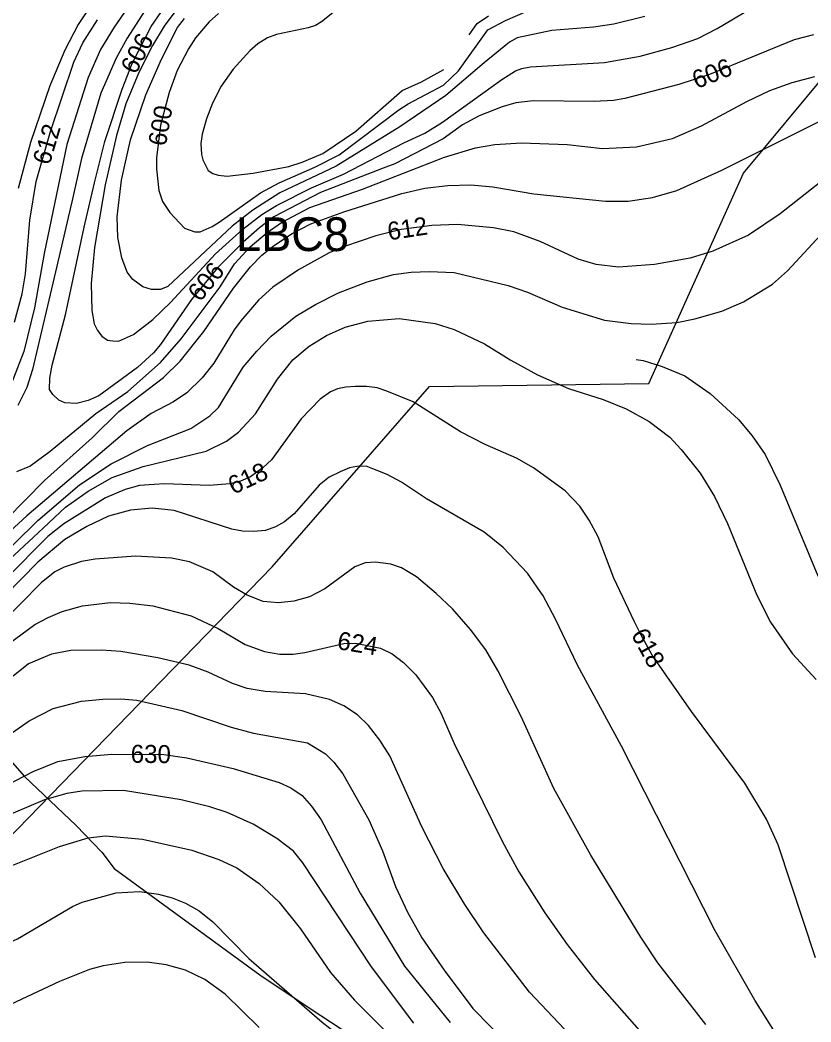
# Model space of a CAD drawing. Extents: x -709418 to -703832, y -1161719 to -1157826.
# Drawn here: x -705481.3 to -705129.9, y -1160412.5 to -1159967.4 of the extents above; entities that cross this region are included whole.
import ezdxf

# ---------------------------------------------------------------- set-up
doc = ezdxf.new("R2010")
doc.units = 0
for name, color, linetype in [('103_hranice KÚ', 7, 'Continuous'), ('120_vrstevnice hlavní', 7, 'Continuous'), ('121_vrstevnice hlavní_popis', 7, 'Continuous'), ('122_vrstevnice základní', 7, 'Continuous'), ('124_vrstevnice doplňková', 7, 'Continuous'), ('609_LBC_stav', 7, 'Continuous'), ('610_LBC_stav_popis', 7, 'Continuous')]:
    doc.layers.add(name, color=color, linetype=linetype)

msp = doc.modelspace()

# ---------------------------------------------------------------- linework, layer by layer
at = {"layer": '103_hranice KÚ'}
msp.add_lwpolyline([(-705649.32, -1160439.38), (-705642.93, -1160412.4), (-705642.44, -1160395.25), (-705642.46, -1160389.93), (-705644.82, -1160383.97), (-705633.44, -1160374.3), (-705610.07, -1160356.95), (-705599.41, -1160349.36), (-705560.95, -1160320.38), (-705529.72, -1160315.28), (-705509.23, -1160313.45), (-705496.69, -1160283.9), (-705479.33, -1160303.54), (-705456.34, -1160325.18), (-705444.93, -1160337.04), (-705439.56, -1160344.33), (-705374.81, -1160391.61), (-705351.95, -1160406.86), (-705330, -1160421.18)], dxfattribs=at)
at = {"layer": '120_vrstevnice hlavní'}
for points in [[(-705393.14, -1159964.54), (-705397.22, -1159968.22), (-705403.35, -1159975.35), (-705406.48, -1159980.19), (-705411.47, -1159989.88), (-705415.03, -1159999.57), (-705418.88, -1160014.11), (-705420.73, -1160028.64), (-705420.73, -1160033.49), (-705419.59, -1160043.18), (-705418.03, -1160048.02), (-705414.75, -1160052.87), (-705408.19, -1160059.85), (-705403.63, -1160061.56), (-705401.21, -1160061.56), (-705395.93, -1160059.21), (-705392.8, -1160057.28), (-705374.42, -1160044.17), (-705366.16, -1160039.76), (-705350.33, -1160032.84), (-705339.47, -1160027.3), (-705313.01, -1160007.27), (-705308.87, -1160004.7), (-705293.2, -1159996.44), (-705286.5, -1159990.03), (-705273.39, -1159971.79), (-705265.56, -1159967.65), (-705249.17, -1159960.53)], [(-705433.84, -1159962.53), (-705439.55, -1159970.68), (-705445.62, -1159980.46), (-705451.1, -1159992.92), (-705460.49, -1160022.66), (-705470.6, -1160071.1), (-705474.88, -1160095.33), (-705479.58, -1160114.71), (-705485.28, -1160129.24)], [(-705360.46, -1160062.27), (-705352.05, -1160058), (-705337.37, -1160052.58), (-705311.72, -1160044.46), (-705301.46, -1160042.18), (-705291.21, -1160040.9), (-705280.95, -1160040.61), (-705271.26, -1160041.47), (-705253.02, -1160044.6), (-705221.1, -1160047.88), (-705211.12, -1160047.88), (-705200.29, -1160046.31), (-705189.46, -1160043.18), (-705169.52, -1160034.2), (-705119.64, -1160009.26)], [(-705487.28, -1160189.23), (-705470.46, -1160171.99), (-705449.23, -1160153.04), (-705437.4, -1160141.35), (-705417.6, -1160126.25), (-705410.19, -1160118.98), (-705399.64, -1160105.87), (-705386.53, -1160086.5), (-705378.84, -1160077.09), (-705373.85, -1160071.96), (-705368.29, -1160067.4), (-705360.46, -1160062.27)], [(-705172.36, -1160372.05), (-705214.11, -1160289.98), (-705233.64, -1160254.07), (-705243.33, -1160233.55), (-705248.88, -1160223.29), (-705255.87, -1160213.17), (-705266.7, -1160201.77), (-705275.1, -1160194.93), (-705300.75, -1160180.11), (-705311.87, -1160172.7), (-705318.14, -1160169.28), (-705324.55, -1160166.86), (-705327.58, -1160165.67), (-705331.67, -1160165.72), (-705334.96, -1160166.3), (-705339.08, -1160168.14), (-705343.93, -1160170.57), (-705348.34, -1160173.99), (-705359.46, -1160186.81), (-705363.73, -1160190.37), (-705367.87, -1160192.51), (-705372.31, -1160194.13), (-705377.56, -1160194.65), (-705382.4, -1160194.51), (-705387.25, -1160193.65), (-705412.9, -1160185.39), (-705422.58, -1160184.25), (-705432.27, -1160185.24), (-705441.96, -1160187.81), (-705451.65, -1160192.37), (-705461.34, -1160198.21), (-705473.45, -1160208.33), (-705495.54, -1160230.7)], [(-705495.4, -1160311.49), (-705475.45, -1160301.23), (-705464.48, -1160296.82), (-705452.51, -1160294.54), (-705440.54, -1160293.54), (-705417.46, -1160293.68), (-705407.2, -1160295.25), (-705386.68, -1160299.95), (-705366.16, -1160306.08), (-705361.03, -1160308.5), (-705355.9, -1160311.92), (-705351.76, -1160316.62), (-705347.49, -1160322.75), (-705330.25, -1160355.24), (-705310.44, -1160387.73), (-705290.21, -1160412.81)], [(-704851.18, -1160728.97), (-704865.97, -1160713.66), (-704874.63, -1160712.4), (-704887.95, -1160700.5), (-704905.16, -1160683.43), (-704916.59, -1160665.31), (-704926.13, -1160644.79), (-704935.68, -1160619.14), (-704945.8, -1160598.62), (-704955.63, -1160583.37), (-704970.73, -1160564.14), (-704981.14, -1160552.31), (-704991.25, -1160543.05), (-705001.23, -1160535.49), (-705022.32, -1160521.1), (-705054.95, -1160500.58), (-705074.76, -1160485.91), (-705102.83, -1160462.11), (-705107.39, -1160457.55), (-705126.34, -1160440.74), (-705135.74, -1160430.48), (-705144.29, -1160419.5), (-705154.84, -1160402.83), (-705172.36, -1160372.05)]]:
    msp.add_lwpolyline(points, dxfattribs=at)
at = {"layer": '122_vrstevnice základní'}
for points in [[(-705447.95, -1159957.97), (-705455.5, -1159969.36), (-705461.34, -1159980.76), (-705468.04, -1159996.72), (-705476.73, -1160021.8), (-705482.08, -1160042.32)], [(-705293.34, -1160020.23), (-705314.72, -1160031.35), (-705319.99, -1160033.2), (-705347.74, -1160044.05), (-705368.47, -1160054.79), (-705374.86, -1160059.71), (-705382.23, -1160066.1), (-705393.47, -1160077.34), (-705405.06, -1160091.62), (-705418.88, -1160111.57), (-705422.01, -1160115.28), (-705429.14, -1160121.83), (-705446.24, -1160134.37), (-705451.08, -1160136.51), (-705456.21, -1160137.79), (-705461.34, -1160137.51), (-705464.05, -1160136.37), (-705466.76, -1160133.8), (-705468.18, -1160131.52), (-705468.04, -1160126.54), (-705467.04, -1160120.69), (-705461.06, -1160098.46), (-705452.79, -1160059.42), (-705448.23, -1160039.76), (-705443.69, -1160021.36), (-705435.98, -1159998.15), (-705431.56, -1159986.75), (-705423.01, -1159970.36), (-705414.46, -1159957.68)], [(-705424.72, -1159961.39), (-705433.69, -1159975.49), (-705438.6, -1159984.31), (-705445.38, -1159999.94), (-705454.06, -1160028.88), (-705457.92, -1160046.31), (-705464.91, -1160076.81), (-705475.73, -1160122.69), (-705478.3, -1160130.67), (-705482.29, -1160138.65)], [(-705408.91, -1159959.1), (-705417.31, -1159970.22), (-705422.44, -1159978.77), (-705428.57, -1159990.74), (-705434.27, -1160004.7), (-705438.4, -1160018.67), (-705443.53, -1160040.61), (-705448.23, -1160068.54), (-705449.66, -1160084.5), (-705449.37, -1160096.47), (-705448.38, -1160102.45), (-705446.95, -1160105.3), (-705445.03, -1160107.86), (-705442.39, -1160109.58), (-705440.12, -1160109.99), (-705437.55, -1160110.15), (-705430.85, -1160107.16), (-705422.3, -1160100.46), (-705414.46, -1160092.91), (-705394.51, -1160071.25), (-705382.32, -1160060.28), (-705373.85, -1160053.86), (-705367.3, -1160049.87), (-705351.76, -1160042.04), (-705337.52, -1160035.91), (-705310.73, -1160021.94), (-705301.46, -1160017.67), (-705293.63, -1160012.82)], [(-705339.37, -1159961.81), (-705347.35, -1159968.22), (-705350.09, -1159969.8), (-705353.33, -1159970.93), (-705367.3, -1159973.92), (-705371.29, -1159975.35), (-705375.68, -1159977.95), (-705379.27, -1159981.19), (-705386.68, -1159989.31), (-705391.95, -1159996.86), (-705395.8, -1160004.42), (-705398.5, -1160011.26), (-705400.35, -1160018.1), (-705400.97, -1160022.22), (-705400.64, -1160027.22), (-705400.07, -1160029.5), (-705397.65, -1160034.34), (-705395.67, -1160035.64), (-705393.23, -1160036.34), (-705389.24, -1160036.76), (-705377.7, -1160035.48), (-705361.88, -1160032.49), (-705355.9, -1160030.64), (-705346.78, -1160026.79), (-705332.1, -1160016.81), (-705311.44, -1159998.72), (-705302.89, -1159994.87), (-705293.02, -1159989.43)], [(-705293.63, -1160012.82), (-705267.27, -1159993.87), (-705261.14, -1159990.03), (-705258.3, -1159988.99), (-705254.46, -1159988.23), (-705221.67, -1159986.32), (-705205.71, -1159983.47), (-705191.74, -1159979.62), (-705180.2, -1159975.63), (-705171.51, -1159971.22), (-705156.26, -1159962.24)], [(-705365.87, -1160044.17), (-705377.84, -1160051.87), (-705387.1, -1160058.99), (-705415.6, -1160085.78), (-705418.88, -1160087.21), (-705422.87, -1160087.21), (-705426.72, -1160085.93), (-705431.13, -1160082.65), (-705433.7, -1160079.51), (-705436.12, -1160073.1), (-705437.83, -1160063.98), (-705438.12, -1160054.86), (-705436.26, -1160038.62), (-705432.27, -1160020.66), (-705425.43, -1160000.71), (-705418.45, -1159984.75), (-705411.33, -1159970.79), (-705408.19, -1159966.8)], [(-705203.71, -1159965.8), (-705217.39, -1159969.22), (-705226.51, -1159970.65), (-705245.04, -1159972.07), (-705260.43, -1159975.35), (-705263.85, -1159977.2), (-705275.1, -1159986.46), (-705292.06, -1160001), (-705312.58, -1160014.82), (-705340.79, -1160032.35), (-705365.87, -1160044.17)], [(-705281.76, -1159974.01), (-705278.24, -1159968.94), (-705273.11, -1159965.52)], [(-705483.71, -1160101.6), (-705480.3, -1160089.06), (-705478.87, -1160080.23), (-705477.02, -1160056.29), (-705474.17, -1160039.19), (-705467.76, -1160016.96), (-705457.35, -1159986.18), (-705453.36, -1159977.63), (-705446.95, -1159967.37)], [(-705128.76, -1159974.07), (-705137.31, -1159976.2), (-705174.93, -1159991.59), (-705188.61, -1159996.01), (-705212.55, -1160002.28), (-705217.68, -1160003.14), (-705226.23, -1160003.56), (-705253.3, -1160003.28), (-705261.02, -1160004.28), (-705267.01, -1160005.93), (-705277.24, -1160009.98), (-705284.63, -1160014.06), (-705293.34, -1160020.23)], [(-705371.43, -1160061.84), (-705365.17, -1160057.33), (-705352.5, -1160050.68), (-705329.1, -1160042.53), (-705292.63, -1160028.36), (-705278.95, -1160024.22), (-705270.4, -1160022.66), (-705258.43, -1160021.94), (-705238.2, -1160022.66), (-705222.52, -1160024.51), (-705207.42, -1160023.8), (-705191.46, -1160020.09), (-705178.49, -1160014.39), (-705158.4, -1160003.56), (-705148.14, -1159998.72), (-705138.17, -1159995.16), (-705128.19, -1159992.59)], [(-705115.65, -1160031.63), (-705143.58, -1160053.58), (-705157.55, -1160062.98), (-705173.5, -1160070.11), (-705183.48, -1160073.24), (-705199.44, -1160076.09), (-705215.4, -1160077.23), (-705225.37, -1160076.09), (-705233.35, -1160073.67), (-705250.17, -1160065.83), (-705261.85, -1160061.56), (-705270.97, -1160059.71), (-705286.93, -1160058.28), (-705298.33, -1160058.71), (-705312.01, -1160060.56), (-705323.15, -1160063.34), (-705337.09, -1160067.97), (-705343.93, -1160070.82), (-705357.61, -1160078.37), (-705369.01, -1160086.07), (-705375.42, -1160091.91), (-705383.26, -1160101.03), (-705386.21, -1160105.1), (-705395.23, -1160119.84), (-705400.35, -1160126.39), (-705407.2, -1160133.09), (-705413.18, -1160137.08), (-705423.01, -1160142.21)], [(-705473.45, -1160189.8), (-705454.83, -1160173.91), (-705440.82, -1160164.58), (-705424.72, -1160156.46), (-705405.48, -1160148.91), (-705396.94, -1160143.21), (-705393.09, -1160139.5), (-705382.12, -1160121.69), (-705376.12, -1160114.51), (-705369.72, -1160107.94), (-705358.75, -1160099.03), (-705350.05, -1160093.76), (-705339.8, -1160088.63), (-705327.11, -1160083.79), (-705315.43, -1160080.51), (-705307.45, -1160079.37), (-705299.47, -1160079.08), (-705288.35, -1160079.66), (-705264.42, -1160085.35), (-705255.87, -1160088.35), (-705240.48, -1160095.04), (-705221.67, -1160100.74), (-705209.7, -1160102.31), (-705200.86, -1160102.6), (-705189.46, -1160101.74), (-705181.48, -1160100.17), (-705169.52, -1160096.75), (-705159.83, -1160092.62), (-705147, -1160084.79), (-705140.3, -1160078.8), (-705120.21, -1160057.14)], [(-705482.72, -1160168), (-705477.02, -1160165.58), (-705467.9, -1160159.02), (-705447.66, -1160142.21), (-705433.41, -1160132.52), (-705418.88, -1160119.55), (-705409.76, -1160109.01), (-705392.38, -1160085.93), (-705385.96, -1160075.67), (-705379.12, -1160068.26), (-705371.43, -1160061.84)], [(-705461.06, -1160183.82), (-705451, -1160176.79), (-705440.4, -1160170.71), (-705426.57, -1160165.72), (-705398.65, -1160159.02), (-705389.53, -1160154.46), (-705384.25, -1160150.47), (-705376.7, -1160142.35), (-705366.87, -1160126.96), (-705360.17, -1160118.41), (-705352.9, -1160112.29), (-705345.07, -1160107.58), (-705336.8, -1160103.88), (-705326.83, -1160101.17), (-705312.86, -1160100.03), (-705296.91, -1160102.31), (-705288.35, -1160104.88), (-705274.96, -1160111.29), (-705263.28, -1160118.56), (-705251.31, -1160125.11), (-705237.63, -1160131.09), (-705222.24, -1160135.94), (-705211.98, -1160140.21), (-705201.72, -1160145.77), (-705192.6, -1160152.75), (-705187.47, -1160158.17), (-705179.06, -1160168.71), (-705172.79, -1160179.12), (-705166.95, -1160191.08), (-705153.98, -1160223), (-705147.86, -1160234.97), (-705138.02, -1160248.94), (-705127.62, -1160260.34)], [(-705159.26, -1160306.51), (-705182.91, -1160274.59), (-705200.44, -1160249.51), (-705205.42, -1160240.39), (-705208.27, -1160234.83), (-705217.39, -1160215.31), (-705224.37, -1160197.07), (-705228.44, -1160189.62), (-705232.5, -1160183.39), (-705239.05, -1160176.55), (-705253.16, -1160166.29), (-705260.71, -1160162.02), (-705274.68, -1160156.03), (-705285.65, -1160150.33), (-705306.59, -1160137.08), (-705318.28, -1160132.24), (-705322.61, -1160130.81), (-705327.4, -1160130.24), (-705332.3, -1160130.18), (-705336.52, -1160130.53), (-705340.19, -1160131.31), (-705343.36, -1160132.66), (-705347.92, -1160135.8), (-705356.32, -1160144.63), (-705369.58, -1160162.87), (-705373.22, -1160166.17), (-705378.98, -1160170.42), (-705383.3, -1160172.32), (-705388.1, -1160173.42), (-705397.22, -1160174.27), (-705417.17, -1160173.42), (-705421.7, -1160173.7), (-705428.16, -1160174.2), (-705434.55, -1160175.98), (-705443.39, -1160179.69), (-705461.87, -1160191.2), (-705468.9, -1160196.93), (-705506.23, -1160234.4)], [(-705423.01, -1160142.21), (-705433.8, -1160149.94), (-705478.3, -1160187.67), (-705494.97, -1160202.91)], [(-705487.99, -1160208.9), (-705475.31, -1160197.21), (-705470.89, -1160193.08), (-705461.06, -1160183.82)], [(-705494.69, -1160210.61), (-705473.45, -1160189.8)], [(-705176.64, -1160413.66), (-705197.87, -1160386.3), (-705205.42, -1160374.9), (-705227.65, -1160338.42), (-705244.18, -1160308.79), (-705258.57, -1160276.87), (-705268.98, -1160256.35), (-705274.39, -1160247.23), (-705281.09, -1160238.11), (-705289.21, -1160228.99), (-705296.34, -1160222.15), (-705305.17, -1160214.74), (-705311.87, -1160210.75), (-705316.57, -1160209.18), (-705323.41, -1160208.33), (-705327.97, -1160208.61), (-705332.53, -1160210.32), (-705345.92, -1160220.15), (-705352.76, -1160223.72), (-705359.6, -1160225.57), (-705366.44, -1160226.28), (-705373.28, -1160225.71), (-705380.43, -1160222.98), (-705386.39, -1160219.3), (-705395.65, -1160212.6), (-705406.06, -1160208.19), (-705414.04, -1160206.48), (-705429.99, -1160205.62), (-705447.95, -1160206.9), (-705453.93, -1160207.9), (-705461.77, -1160210.47), (-705465.79, -1160212.57), (-705471.99, -1160217.42), (-705508.22, -1160254.21)], [(-705486.56, -1160244.66), (-705474.74, -1160235.97), (-705468.75, -1160232.84), (-705462.53, -1160230.12), (-705453.6, -1160227.62), (-705441.11, -1160226.14), (-705432.56, -1160226.42), (-705422.3, -1160227.71), (-705405.2, -1160232.12), (-705393.23, -1160237.68), (-705381.26, -1160244.81), (-705372.71, -1160247.94), (-705365.87, -1160249.08), (-705359.89, -1160249.08), (-705354.76, -1160248.37), (-705337.37, -1160244.38), (-705332.24, -1160244.24), (-705321.13, -1160246.52), (-705316, -1160248.94), (-705310.87, -1160252.79), (-705305.45, -1160258.34), (-705298.04, -1160268.32), (-705294.34, -1160275.16), (-705288.35, -1160288.84), (-705267.12, -1160332.16), (-705259.71, -1160345.83), (-705248.17, -1160364.07), (-705238.2, -1160378.18), (-705226.08, -1160393.71), (-705187.59, -1160437.39)], [(-705239.34, -1160415.66), (-705254.87, -1160399.27), (-705275.24, -1160372.91), (-705283.65, -1160360.37), (-705293.34, -1160344.41), (-705302.6, -1160326.17), (-705317, -1160294.25), (-705321.41, -1160287.41), (-705326.54, -1160280.86), (-705331.39, -1160276.15), (-705337.37, -1160272.16), (-705343.79, -1160269.31), (-705354.47, -1160266.75), (-705372.43, -1160265.75), (-705380.41, -1160264.33), (-705386.96, -1160262.19), (-705397.79, -1160257.06), (-705406.2, -1160254.07), (-705420.02, -1160250.79), (-705436.55, -1160247.94), (-705445.1, -1160247.37), (-705458.78, -1160247.51), (-705467.33, -1160249.08), (-705477.59, -1160253.5), (-705484.43, -1160258.91)], [(-705487.7, -1160285.99), (-705477.3, -1160278.72), (-705466.61, -1160273.3), (-705453.93, -1160270.03), (-705444.55, -1160269.12), (-705436.55, -1160269.03), (-705429.42, -1160269.6), (-705409.47, -1160274.16), (-705387.53, -1160281.57), (-705377.56, -1160284.28), (-705353.62, -1160288.55), (-705345.64, -1160293.4), (-705341.93, -1160297.1), (-705337.94, -1160302.23), (-705326.26, -1160322.75), (-705320.27, -1160336.43), (-705314.43, -1160352.39), (-705309.16, -1160363.79), (-705302.75, -1160375.19), (-705292.92, -1160389.44), (-705280.09, -1160406.54), (-705256.44, -1160430.62)], [(-705306.31, -1160413.09), (-705325.12, -1160388.01), (-705355.61, -1160341.84), (-705359.74, -1160336.72), (-705367.15, -1160331.02), (-705377.7, -1160324.6), (-705389.24, -1160319.47), (-705396.94, -1160316.91), (-705409.76, -1160313.92), (-705435.41, -1160309.64), (-705453.88, -1160310.03), (-705460.49, -1160311.07), (-705470.46, -1160313.92), (-705491.41, -1160322.66), (-705524.33, -1160337.71), (-705544.28, -1160345.55), (-705547.69, -1160347.4), (-705551.97, -1160350.82), (-705563.94, -1160362.65), (-705576.34, -1160378.47), (-705583.6, -1160389.58), (-705587.31, -1160396.85), (-705591.01, -1160405.97), (-705592.72, -1160412.81)], [(-705127.91, -1160384.02), (-705144.44, -1160333.86), (-705149.57, -1160322.47), (-705159.26, -1160306.51)], [(-705581.47, -1160416.51), (-705578.9, -1160405.11), (-705573.34, -1160391.43), (-705569.21, -1160384.59), (-705561.8, -1160375.47), (-705558.36, -1160371.94), (-705554.68, -1160369.34), (-705545.98, -1160364.5), (-705536.44, -1160360.94), (-705508.37, -1160352.39), (-705463.77, -1160334.58), (-705451.08, -1160330.73), (-705443.39, -1160329.88), (-705426.86, -1160331.3), (-705404.92, -1160336.15), (-705392.95, -1160340.42), (-705384.97, -1160344.12), (-705374.99, -1160350.96)], [(-705374.99, -1160350.96), (-705366.3, -1160359.23), (-705356.75, -1160371.2), (-705343.36, -1160390.58), (-705332.67, -1160402.83), (-705303.89, -1160431.62), (-705292.2, -1160441.59), (-705260.43, -1160465.67), (-705241.76, -1160483.06), (-705211.55, -1160515.12), (-705203, -1160527.09), (-705194.02, -1160543.05), (-705190.18, -1160552.17), (-705188.04, -1160559.01), (-705185.05, -1160574.97), (-705182.62, -1160595.48), (-705180.2, -1160606.88), (-705174.79, -1160622.84), (-705170.8, -1160631.96), (-705143.44, -1160677.56), (-705136.88, -1160691.24), (-705133.18, -1160704.92)], [(-705558.1, -1160413.38), (-705549.08, -1160405.41), (-705535.16, -1160396.13), (-705524.33, -1160391.29), (-705495.68, -1160381.46), (-705482.43, -1160375.61), (-705458.07, -1160361.22), (-705453.65, -1160359.37), (-705438.54, -1160355.1), (-705428.28, -1160354.53), (-705419.73, -1160355.81), (-705413.75, -1160357.38), (-705407.77, -1160359.8), (-705401.78, -1160363.22), (-705395.65, -1160368.06)], [(-705395.65, -1160368.06), (-705379.69, -1160384.31), (-705347.06, -1160412.66), (-705329.96, -1160425.92), (-705297.47, -1160452.85), (-705273.82, -1160474.51), (-705264.7, -1160483.91), (-705255.15, -1160496.31), (-705249.45, -1160505.43), (-705243.18, -1160519.11), (-705239.48, -1160530.51), (-705230.5, -1160566.99), (-705224.8, -1160587.5), (-705212.69, -1160619.42), (-705207.85, -1160630.82), (-705203.14, -1160639.94), (-705192.03, -1160658.18), (-705173.79, -1160686.11), (-705162.53, -1160708.91)], [(-705375.13, -1160414.94), (-705390.1, -1160400.12), (-705399.22, -1160393.71), (-705407.77, -1160389.58), (-705416.32, -1160387.16), (-705424.86, -1160386.02), (-705434.73, -1160386.18), (-705444.39, -1160387.58), (-705450.51, -1160389.29), (-705463.77, -1160394.57), (-705502.67, -1160412.81)]]:
    msp.add_lwpolyline(points, dxfattribs=at)
at = {"layer": '124_vrstevnice doplňková'}
msp.add_lwpolyline([(-705207.55, -1160118.25), (-705204.43, -1160118.7), (-705196.02, -1160121.41), (-705185.9, -1160125.54), (-705174.64, -1160133.38), (-705162.1, -1160144.92), (-705155.98, -1160152.18), (-705150.28, -1160160.45), (-705143.58, -1160173.99), (-705126.77, -1160214.31), (-705108.06, -1160238.65), (-705102.83, -1160246.37), (-705099.26, -1160253.5)], dxfattribs=at)
at = {"layer": '609_LBC_stav'}
msp.add_lwpolyline([(-705517, -1160362.3), (-705369.22, -1160210.37), (-705299.31, -1160130.26), (-705201.9, -1160128.94), (-705159.78, -1160035.52), (-705055.56, -1159909.96), (-705073.99, -1159896.8), (-705110.85, -1159883.64), (-705179.3, -1159879.69), (-705206.94, -1159849.43), (-705259.6, -1159815.22), (-705278.03, -1159792.85), (-705321.47, -1159804.69), (-705388.6, -1159766.54), (-705550.51, -1159977.06), (-705526.72, -1159995.51), (-705491.92, -1160067.67), (-705561.96, -1160193.15), (-705583.87, -1160190.33), (-705632.13, -1160220.48), (-705677.11, -1160208.39), (-705689.77, -1160240.43), (-705690.96, -1160281.19), (-705760.43, -1160283.48)], dxfattribs=at)

# ---------------------------------------------------------------- texts
at = {"layer": '121_vrstevnice hlavní_popis'}
for s, rotation, p in [('606', 62.9626, (-705429.87, -1159991.96)), ('606', 21.8023, (-705180.65, -1159998.15)), ('600', 79.8911, (-705416.6, -1160023.81)), ('612', 73.4152, (-705468.22, -1160032.24)), ('612', 8.7996, (-705317.41, -1160065.36)), ('606', 50.8003, (-705401.29, -1160093.01)), ('618', 25.0182, (-705386.52, -1160178.37)), ('618', 298.7272, (-705210, -1160240.42)), ('624', 350.7855, (-705340.72, -1160246.84)), ('630', 359.307, (-705432.18, -1160297.36))]:
    msp.add_text(s, height=8, rotation=rotation, dxfattribs=at).set_placement(p)
at = {"layer": '610_LBC_stav_popis'}
msp.add_text('LBC8', height=15, dxfattribs=at).set_placement((-705385.33, -1160070.07))

doc.saveas('drawing.dxf')
